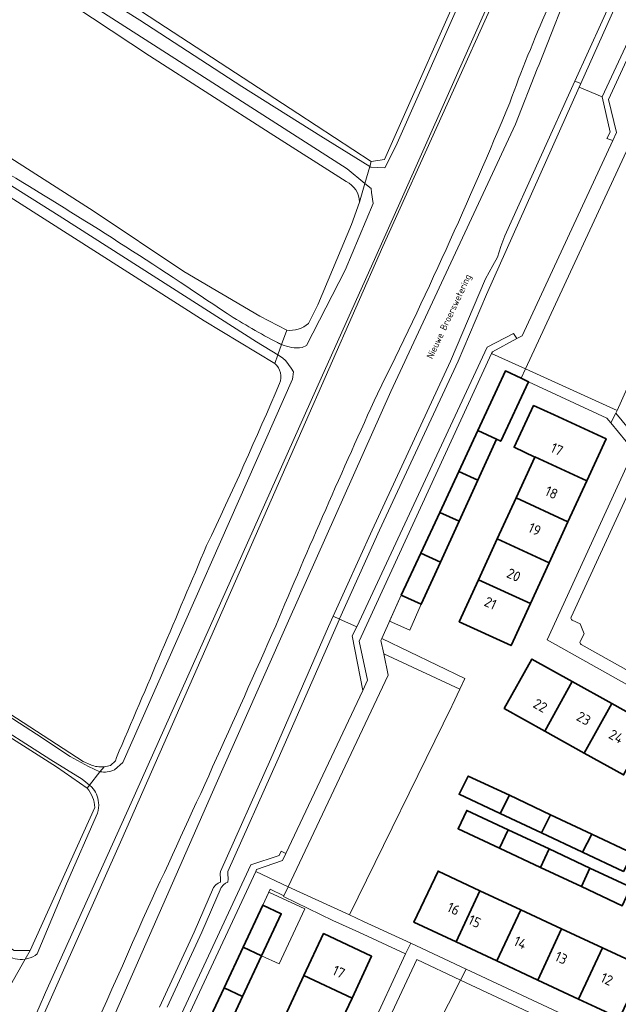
# Model space of a CAD drawing. Header units: metres. Extents: x 149984 to 156489, y 469398 to 478068.
# Tile 528 of 656: x 153652 to 153732, y 474000 to 474132. Entities that reach past the tile are written whole.
import ezdxf
from ezdxf.enums import TextEntityAlignment as Align

# ---------------------------------------------------------------- set-up
doc = ezdxf.new("R2010")
doc.units = ezdxf.units.M
doc.header["$LTSCALE"] = 0.75
for name, color, linetype, lineweight in [('B-WE-GR-BEPLANTING_CULTUUR_HEESTERS-GV', 252, 'Continuous', 18), ('B-WE-GR-GRAS-GV', 252, 'Continuous', 13), ('B-WE-GR-STRUIK-GV', 252, 'Continuous', 13), ('B-WE-OG-BEBOUWING-GV', 6, 'Continuous', 35), ('B-WE-OG-BEBOUWING-T18', 1, 'Continuous', 18), ('B-WE-OG-BEBOUWING_LUIFEL-GV', 6, 'Continuous', 18), ('B-WE-OG-TERREIN_BEGROEID-GV', 252, 'Continuous', 18), ('B-WE-OG-TERREIN_ERF-GV', 252, 'Continuous', 18), ('B-WE-OG-TERREIN_OEVER-GV', 252, 'Continuous', 18), ('B-WE-OG-TOPOGRAFIE-T18', 7, 'Continuous', 18), ('B-WE-OG-WATER-GV', 252, 'Continuous', 18), ('B-WE-OG-WATER_SLOOT-GV', 252, 'Continuous', 18), ('B-WE-VH-OPENVERHARDING_BETONSTRAATSTEEN-GV', 252, 'Continuous', 18), ('B-WE-VH-OPENVERHARDING_STRAATBAKSTEEN-GV', 252, 'Continuous', 18), ('B-WE-VH-OPENVERHARDING_TEGEL-GV', 252, 'Continuous', 18)]:
    doc.layers.add(name, color=color, linetype=linetype, lineweight=lineweight)
doc.styles.add('NLCS-ISO-M500-T18', font='NLCS-ISO.ttf', dxfattribs={"height": 0.9})
doc.styles.add('NLCS-ISO-M750-T18', font='NLCS-ISO.ttf', dxfattribs={"height": 1.35})

msp = doc.modelspace()

# ---------------------------------------------------------------- linework, layer by layer
at = {"layer": 'B-WE-GR-BEPLANTING_CULTUUR_HEESTERS-GV', "flags": 128}
msp.add_lwpolyline([(153710.751, 474042.358), (153711.432, 474043.798), (153700.38, 474049.113), (153700.245, 474048.823), (153700.616, 474047.057)], close=True, dxfattribs=at)
at = {"layer": 'B-WE-GR-GRAS-GV', "flags": 128}
for points in [[(153803.424, 474331.262), (153788.343, 474297.527), (153774.188, 474264.983), (153756.328, 474225.428), (153743.496, 474196.985), (153729.87, 474166.029), (153716.376, 474136.528), (153700.501, 474101.339), (153682.5, 474060.489), (153665.708, 474022.36), (153648.907, 473984.657), (153629.857, 473942.456), (153610.41, 473898.668), (153585.143, 473841.782), (153561.33, 473787.675), (153544, 473749.707), (153529.355, 473715.755), (153529.242, 473715.278), (153530.639, 473714.385), (153533.815, 473712.881), (153534.194, 473713.809), (153535.464, 473713.428)], [(153419.348, 474318.974), (153432.511, 474305.541), (153445.469, 474292.318), (153454.526, 474283.076), (153465.587, 474272.334), (153473.212, 474265.006), (153489.088, 474249.746), (153515.342, 474232.528), (153522.506, 474227.83), (153549.495, 474210.129), (153576.708, 474192.385), (153604.376, 474174.407), (153631.62, 474156.628), (153659.004, 474138.75), (153689.188, 474119.043), (153698.955, 474112.666), (153700.701, 474112.904), (153712.395, 474139.248), (153713.525, 474143.037)], [(153336.34, 474268.643), (153334.852, 474268.871), (153323.501, 474257.798), (153315.953, 474250.74), (153357.031, 474211.966), (153361.223, 474208.009), (153406.238, 474165.519), (153413.515, 474159.433), (153422.246, 474152.554), (153651.375, 474007.563), (153653.492, 474007.563), (153662.119, 474026.608)], [(153661.105, 474029.167), (153656.997, 474032.036), (153440.858, 474169.485), (153436.533, 474172.398), (153432.432, 474174.779), (153428.067, 474178.616), (153339.41, 474265.63), (153336.34, 474268.643)], [(153342.716, 474267.621), (153354.006, 474257.213), (153363.76, 474247.259), (153387.197, 474224.559), (153398.587, 474213.313), (153420.424, 474192.496), (153429.498, 474183.187), (153433.694, 474179.39), (153435.915, 474177.448), (153438.569, 474175.701), (153443.128, 474172.731), (153454.234, 474165.555), (153477.737, 474151.528), (153491.605, 474142.955), (153505.395, 474133.871), (153522.675, 474122.302), (153534.176, 474115.169), (153549.519, 474104.884), (153660.56, 474032.713), (153661.574, 474032.262)], [(153695.609, 474109.99), (153685.469, 474116.44), (153669.404, 474126.713), (153649.086, 474140.177), (153631.705, 474151.349), (153606.723, 474167.919), (153580.263, 474185.298), (153567.338, 474192.922), (153548.025, 474205.631), (153530.46, 474217.091), (153514.696, 474227.653), (153499.215, 474237.606), (153492.351, 474241.839)], [(153460.711, 474239.912), (153468.649, 474231.709), (153476.322, 474225.359), (153535.964, 474185.204), (153558.554, 474171.77), (153581.54, 474157.318), (153596.285, 474147.769), (153611.502, 474138.958), (153627.946, 474127.815), (153662.038, 474106.009), (153673.991, 474097.989), (153684.121, 474092.039), (153687.687, 474090.173)], [(153686.094, 474085.747), (153676.671, 474091.42), (153648.216, 474109.557), (153620.272, 474126.949), (153589.961, 474147.111), (153553.519, 474169.919), (153523.117, 474189.275), (153497.137, 474206.832), (153465.402, 474228.993)], [(153690.599, 474091.064), (153691.834, 474093.566), (153696.308, 474104.249), (153697.397, 474107.227)], [(153664.224, 474032.197), (153664.863, 474032.809), (153665.009, 474033.244)]]:
    msp.add_lwpolyline(points, dxfattribs=at)
at = {"layer": 'B-WE-GR-GRAS-GV'}
for points in [[(153717.395, 474120.477, -0.0298902), (153728.262, 474145.308)], [(153699.776, 474081.724, 0.0173297), (153717.395, 474120.477)], [(153697.397, 474107.227, 0.2825224), (153695.609, 474109.99)], [(153687.687, 474090.173, 0.1957733), (153690.599, 474091.064)], [(153686.733, 474083.073, 0.32292), (153686.094, 474085.747)], [(153677.013, 474061.495, 0.0104076), (153686.733, 474083.073)], [(153686.224, 474050.808, -0.0075316), (153699.776, 474081.724)], [(153665.009, 474033.244, 0.0005599), (153677.013, 474061.495)], [(153669.222, 474013.273, 0.0052482), (153686.224, 474050.808)], [(153661.574, 474032.262, 0.1139972), (153663.35, 474032.017)], [(153663.35, 474032.017, 0.0566892), (153664.224, 474032.197)], [(153662.119, 474026.608, 0.1714941), (153661.105, 474029.167)], [(153646.929, 473963.592, 0.0037572), (153669.222, 474013.273)]]:
    msp.add_lwpolyline(points, format="xyb", dxfattribs=at)
at = {"layer": 'B-WE-GR-STRUIK-GV', "flags": 128}
for points in [[(153751.064, 474158.952), (153750.848, 474159.682), (153746.886, 474158.146), (153729.707, 474121.258), (153730.763, 474116.559), (153730.354, 474115.711), (153731.13, 474115.471), (153731.609, 474116.503), (153730.547, 474120.91), (153747.095, 474156.746), (153747.511, 474157.646)], [(153697.016, 474050.661), (153696.402, 474049.47), (153697.828, 474042.205), (153698.467, 474043.557), (153697.344, 474048.775), (153714.976, 474087.073), (153715.089, 474087.318), (153718.343, 474089.066), (153717.917, 474089.752), (153714.399, 474087.942)], [(153675.146, 474000), (153683.564, 474018.073), (153683.679, 474018.319), (153687.116, 474019.542), (153687.562, 474020.486), (153686.965, 474020.799), (153686.672, 474020.214), (153682.895, 474018.971), (153666.568, 473983.83), (153667.374, 473983.313)]]:
    msp.add_lwpolyline(points, close=True, dxfattribs=at)
at = {"layer": 'B-WE-OG-BEBOUWING-GV', "flags": 128}
for points in [[(153713.135, 474076.813), (153715.621, 474075.655), (153716.21, 474075.388), (153719.901, 474083.323), (153719.267, 474083.618), (153718.902, 474083.788), (153716.822, 474084.754), (153715.718, 474082.376)], [(153720.749, 474073.288), (153720.752, 474073.294), (153727.665, 474070.12), (153730.233, 474075.712), (153723.32, 474078.885), (153720.584, 474080.139), (153717.983, 474074.584)], [(153710.599, 474071.353), (153713.133, 474070.189), (153715.621, 474075.655), (153713.135, 474076.813)], [(153725.16, 474064.665), (153727.665, 474070.12), (153720.752, 474073.294), (153720.749, 474073.288), (153718.247, 474067.84)], [(153710.647, 474064.725), (153713.133, 474070.189), (153710.599, 474071.353), (153708.071, 474065.909)], [(153715.743, 474062.385), (153722.656, 474059.21), (153725.16, 474064.665), (153718.247, 474067.84)], [(153710.647, 474064.725), (153708.071, 474065.909), (153705.543, 474060.465), (153708.161, 474059.263)], [(153720.151, 474053.756), (153722.656, 474059.21), (153715.743, 474062.385), (153713.238, 474056.931)], [(153708.161, 474059.263), (153705.543, 474060.465), (153702.951, 474054.884), (153705.612, 474053.662)], [(153720.151, 474053.756), (153713.238, 474056.931), (153710.67, 474051.34), (153717.585, 474048.167)], [(153722.069, 474036.779), (153725.739, 474043.366), (153720.359, 474046.364), (153716.668, 474039.789)], [(153725.739, 474043.366), (153722.069, 474036.779), (153727.318, 474033.854), (153730.988, 474040.441)], [(153727.318, 474033.854), (153732.567, 474030.929), (153736.237, 474037.516), (153730.988, 474040.441)], [(153717.361, 474028.222), (153711.871, 474030.786), (153710.645, 474028.369), (153716.135, 474025.806)], [(153717.361, 474028.222), (153716.135, 474025.806), (153721.615, 474023.224), (153722.841, 474025.64)], [(153717.196, 474023.623), (153711.673, 474026.211), (153710.524, 474023.768), (153716.045, 474021.176)], [(153721.615, 474023.224), (153727.095, 474020.642), (153728.321, 474023.058), (153722.841, 474025.64)], [(153721.503, 474018.615), (153722.648, 474021.07), (153717.196, 474023.623), (153716.045, 474021.176)], [(153732.576, 474018.059), (153733.802, 474020.475), (153728.321, 474023.058), (153727.095, 474020.642)], [(153722.648, 474021.07), (153721.503, 474018.615), (153726.941, 474016.064), (153728.087, 474018.522)], [(153710.244, 474008.691), (153713.426, 474015.514), (153707.846, 474018.117), (153704.645, 474011.303)], [(153728.087, 474018.522), (153726.941, 474016.064), (153732.381, 474013.511), (153733.53, 474015.974)], [(153713.426, 474015.514), (153710.244, 474008.691), (153715.688, 474006.151), (153718.871, 474012.974)], [(153684.342, 474006.858), (153686.957, 474012.446), (153684.505, 474013.599), (153681.889, 474008.009)], [(153721.133, 474003.611), (153724.315, 474010.434), (153718.871, 474012.974), (153715.688, 474006.151)], [(153724.315, 474010.434), (153721.133, 474003.611), (153726.577, 474001.072), (153729.76, 474007.894)], [(153689.976, 474004.214), (153696.386, 474001.206), (153699.002, 474006.781), (153692.594, 474009.795)], [(153679.342, 474002.567), (153681.795, 474001.416), (153684.342, 474006.858), (153681.889, 474008.009)], [(153732.021, 473998.532), (153735.204, 474005.355), (153729.76, 474007.894), (153726.577, 474001.072), (153728.874, 474000)], [(153696.386, 474001.206), (153689.976, 474004.214), (153687.998, 473999.999), (153687.423, 473998.775), (153693.834, 473995.767)], [(153679.248, 473995.975), (153681.795, 474001.416), (153679.342, 474002.567), (153676.796, 473997.126)]]:
    msp.add_lwpolyline(points, close=True, dxfattribs=at)
at = {"layer": 'B-WE-OG-BEBOUWING_LUIFEL-GV', "flags": 128}
for points in [[(153705.612, 474053.662), (153702.951, 474054.884), (153701.4, 474051.402), (153704.075, 474050.211)], [(153684.505, 474013.599), (153686.957, 474012.446), (153684.342, 474006.858), (153686.694, 474005.757), (153690.12, 474013.079), (153685.3, 474015.335)]]:
    msp.add_lwpolyline(points, close=True, dxfattribs=at)
at = {"layer": 'B-WE-OG-TERREIN_BEGROEID-GV', "flags": 128}
for points in [[(153751.064, 474158.952), (153762.544, 474183.814), (153761.596, 474183.722), (153761.187, 474189.772), (153778.422, 474226.856), (153783.315, 474228.639), (153795.406, 474254.778), (153794.49, 474254.747), (153794.759, 474262.131), (153795.84, 474264.519), (153790.809, 474266.873), (153786.735, 474257.052), (153777.236, 474235.761), (153765.624, 474209.899), (153763.55, 474203.83), (153758.038, 474192.582), (153758.014, 474192.534), (153726.892, 474123.062), (153726.664, 474122.554), (153729.707, 474121.258), (153746.886, 474158.146), (153750.848, 474159.682)], [(153758.014, 474192.534), (153757.186, 474192.865), (153755.8, 474189.94), (153750.15, 474177.42), (153742.51, 474159.75), (153740.62, 474155.43), (153739.74, 474153.13), (153736.99, 474147.39), (153726.081, 474123.348), (153726.892, 474123.062)], [(153726.892, 474123.062), (153726.081, 474123.348), (153716.74, 474102.76), (153716.2, 474101.31), (153715.78, 474099.89), (153715.15, 474098.78), (153714.19, 474097.02), (153709.51, 474086.05), (153699.07, 474063.53), (153693.885, 474052.079), (153693.884, 474052.078), (153693.882, 474052.075), (153694.704, 474051.704), (153694.706, 474051.708), (153700.07, 474063.53), (153710.51, 474086.05), (153714.297, 474094.926), (153726.661, 474122.555), (153726.664, 474122.554)], [(153731.13, 474115.471), (153730.354, 474115.711), (153730.763, 474116.559), (153729.707, 474121.258), (153726.664, 474122.554), (153726.661, 474122.555), (153714.297, 474094.926), (153710.51, 474086.05), (153700.07, 474063.53), (153694.706, 474051.708), (153694.704, 474051.704), (153697.016, 474050.661), (153714.399, 474087.942), (153717.917, 474089.752), (153718.343, 474089.066), (153719.053, 474089.448)], [(153746.671, 474113.081), (153733.927, 474118.833), (153734.36, 474117.103), (153719.484, 474085.045), (153731.711, 474079.502), (153733.03, 474082.458)], [(153700.616, 474047.057), (153701.215, 474044.205), (153687.89, 474016.05), (153696.067, 474012.288), (153709.684, 474040.102), (153709.719, 474040.176), (153710.751, 474042.358)]]:
    msp.add_lwpolyline(points, close=True, dxfattribs=at)
for points in [[(153671.759, 474000), (153676.36, 474010), (153678.94, 474015.93), (153679.25, 474016.31), (153679.55, 474016.51), (153679.85, 474016.63), (153679.87, 474017.11), (153679.84, 474017.74), (153679.85, 474018.07), (153686.56, 474033.1), (153694.704, 474051.704), (153693.882, 474052.075), (153693.26, 474050.7), (153685.56, 474033.1), (153678.85, 474018.07), (153678.84, 474017.74), (153678.87, 474017.11), (153678.85, 474016.63), (153678.55, 474016.51), (153678.25, 474016.31), (153677.94, 474015.93), (153675.36, 474010), (153670.759, 474000)], [(153666.568, 473983.83), (153682.895, 474018.971), (153686.672, 474020.214), (153686.965, 474020.799), (153687.562, 474020.486), (153697.828, 474042.205), (153696.402, 474049.47), (153697.016, 474050.661), (153694.704, 474051.704), (153686.56, 474033.1), (153679.85, 474018.07), (153679.84, 474017.74), (153679.87, 474017.11), (153679.85, 474016.63), (153679.55, 474016.51), (153679.25, 474016.31), (153678.94, 474015.93), (153676.36, 474010), (153671.759, 474000)]]:
    msp.add_lwpolyline(points, dxfattribs=at)
at = {"layer": 'B-WE-OG-TERREIN_ERF-GV', "flags": 128}
for points in [[(153758.673, 474028.587), (153722.39, 474048.952), (153733.92, 474074.128), (153730.858, 474077.838), (153730.336, 474078.47), (153719.901, 474083.323), (153716.21, 474075.388), (153715.621, 474075.655), (153713.133, 474070.189), (153710.647, 474064.725), (153708.161, 474059.263), (153705.612, 474053.662), (153702.951, 474054.884), (153700.38, 474049.113), (153711.432, 474043.798), (153710.751, 474042.358), (153709.719, 474040.176), (153709.684, 474040.102), (153696.067, 474012.288), (153697.93, 474011.431), (153704.222, 474008.536), (153711.6, 474005.076), (153722.424, 474000)], [(153732.567, 474030.929), (153727.318, 474033.854), (153722.069, 474036.779), (153716.668, 474039.789), (153720.359, 474046.364), (153725.739, 474043.366), (153730.988, 474040.441), (153736.237, 474037.516), (153741.487, 474034.59), (153746.736, 474031.665), (153751.985, 474028.74), (153757.365, 474025.742), (153754.732, 474021.074), (153759.559, 474018.814), (153758.237, 474016.003), (153756.979, 474013.327), (153755.657, 474010.516), (153756.056, 474010.331), (153760.451, 474019.446), (153759.965, 474019.677), (153758.862, 474020.2), (153758.455, 474020.393), (153760.211, 474024.217)], [(153732.576, 474018.059), (153727.095, 474020.642), (153721.615, 474023.224), (153716.135, 474025.806), (153710.645, 474028.369), (153711.871, 474030.786), (153717.361, 474028.222), (153722.841, 474025.64), (153728.321, 474023.058), (153733.802, 474020.475)], [(153732.381, 474013.511), (153726.941, 474016.064), (153721.503, 474018.615), (153716.045, 474021.176), (153710.524, 474023.768), (153711.673, 474026.211), (153717.196, 474023.623), (153722.648, 474021.07), (153728.087, 474018.522), (153733.53, 474015.974)], [(153700.206, 474000), (153703.53, 474007.097), (153697.29, 474010), (153693.83, 474011.54), (153687.254, 474014.73), (153687.306, 474014.838), (153685.469, 474015.705), (153684.505, 474013.599), (153686.957, 474012.446), (153684.342, 474006.858), (153681.795, 474001.416), (153679.248, 473995.975)]]:
    msp.add_lwpolyline(points, dxfattribs=at)
for points in [[(153727.665, 474070.12), (153725.16, 474064.665), (153722.656, 474059.21), (153720.151, 474053.756), (153717.585, 474048.167), (153710.67, 474051.34), (153713.238, 474056.931), (153715.743, 474062.385), (153718.247, 474067.84), (153720.749, 474073.288), (153717.983, 474074.584), (153720.584, 474080.139), (153723.32, 474078.885), (153730.233, 474075.712)], [(153748.355, 473990.912), (153742.91, 473993.452), (153737.466, 473995.992), (153732.021, 473998.532), (153728.874, 474000), (153726.577, 474001.072), (153721.133, 474003.611), (153715.688, 474006.151), (153710.244, 474008.691), (153704.645, 474011.303), (153707.846, 474018.117), (153713.426, 474015.514), (153718.871, 474012.974), (153724.315, 474010.434), (153729.76, 474007.894), (153735.204, 474005.355), (153740.649, 474002.815), (153746.093, 474000.275), (153751.538, 473997.735), (153757.118, 473995.132), (153753.9, 473988.325)], [(153687.423, 473998.775), (153687.998, 473999.999), (153689.976, 474004.214), (153692.594, 474009.795), (153699.002, 474006.781), (153696.386, 474001.206), (153693.834, 473995.767), (153691.281, 473990.327), (153688.729, 473984.888), (153686.113, 473979.313), (153679.69, 473982.312), (153682.314, 473987.898), (153684.868, 473993.337)]]:
    msp.add_lwpolyline(points, close=True, dxfattribs=at)
at = {"layer": 'B-WE-OG-TERREIN_OEVER-GV', "flags": 128}
for points in [[(153814.063, 474356.385), (153790.849, 474304.204), (153773.431, 474265.478), (153727.794, 474163.452), (153702.958, 474107.539), (153699.56, 474100), (153692.256, 474083.793), (153666.968, 474027.216), (153655.565, 474001.972), (153654.687, 474000), (153642.739, 473973.161), (153619.135, 473920.298), (153602.286, 473882.178), (153589.032, 473852.544), (153575.014, 473821.126), (153556.802, 473780.066), (153536.707, 473735.041), (153530.055, 473718.731), (153528.852, 473716.131)], [(153529.355, 473715.755), (153544, 473749.707), (153561.33, 473787.675), (153585.143, 473841.782), (153610.41, 473898.668), (153629.857, 473942.456), (153648.907, 473984.657), (153665.708, 474022.36), (153682.5, 474060.489), (153700.501, 474101.339), (153716.376, 474136.528), (153729.87, 474166.029), (153743.496, 474196.985), (153756.328, 474225.428), (153774.188, 474264.983), (153788.343, 474297.527), (153803.424, 474331.262)], [(153697.397, 474107.227), (153698.112, 474109.723), (153695.75, 474111.691), (153638.071, 474148.601), (153592.827, 474178.366), (153489.242, 474246.232), (153483.686, 474250.995), (153471.118, 474263.562), (153452.068, 474281.422), (153405.156, 474329.393)], [(153583.82, 473818.499), (153599.298, 473854.482), (153610.064, 473879.304), (153610.648, 473880.122), (153622.822, 473907.89), (153631.595, 473927.329), (153643.523, 473951.818), (153643.776, 473952.837), (153645.203, 473955.818), (153660.02, 473988.229), (153678.276, 474029.769), (153687.933, 474051.465), (153701.559, 474082.024), (153718.151, 474117.638), (153721.047, 474124.977), (153721.313, 474125.571), (153726.09, 474137.679), (153729.662, 474144.294), (153734.689, 474157.788), (153747.476, 474183.969), (153755.59, 474203.363), (153767.231, 474229.69), (153786.546, 474272.155), (153806.996, 474318.032)], [(153661.574, 474032.262), (153660.56, 474032.713), (153549.519, 474104.884), (153534.176, 474115.169), (153522.675, 474122.302), (153505.395, 474133.871), (153491.605, 474142.955), (153477.737, 474151.528), (153454.234, 474165.555), (153443.128, 474172.731), (153438.569, 474175.701), (153435.915, 474177.448), (153433.694, 474179.39), (153429.498, 474183.187), (153420.424, 474192.496), (153398.587, 474213.313), (153387.197, 474224.559), (153363.76, 474247.259), (153354.006, 474257.213), (153342.716, 474267.621), (153341.281, 474267.601), (153340.725, 474267.323), (153339.654, 474266.331), (153339.41, 474265.63)], [(153492.351, 474241.839), (153499.215, 474237.606), (153514.696, 474227.653), (153530.46, 474217.091), (153548.025, 474205.631), (153567.338, 474192.922), (153580.263, 474185.298), (153606.723, 474167.919), (153631.705, 474151.349), (153649.086, 474140.177), (153669.404, 474126.713), (153685.469, 474116.44), (153695.609, 474109.99)], [(153687.687, 474090.173), (153684.121, 474092.039), (153673.991, 474097.989), (153662.038, 474106.009), (153627.946, 474127.815), (153611.502, 474138.958), (153596.285, 474147.769), (153581.54, 474157.318), (153558.554, 474171.77), (153535.964, 474185.204), (153476.322, 474225.359), (153468.649, 474231.709), (153460.711, 474239.912)], [(153652.833, 474006.392), (153653.492, 474007.563), (153651.375, 474007.563), (153422.246, 474152.554), (153413.515, 474159.433), (153406.238, 474165.519), (153361.223, 474208.009)], [(153440.858, 474169.485), (153656.997, 474032.036), (153661.105, 474029.167), (153661.403, 474029.554), (153660.436, 474030.362), (153656.283, 474032.965), (153647.209, 474038.739)], [(153645.693, 474145.939), (153656.887, 474138.601), (153668.098, 474131.465), (153681.708, 474122.661), (153692.231, 474116.013), (153698.756, 474111.971), (153698.955, 474112.666), (153689.188, 474119.043), (153659.004, 474138.75), (153631.62, 474156.628)], [(153698.756, 474111.971), (153698.906, 474111.878), (153700.767, 474111.822), (153702.212, 474114.708), (153711.854, 474136.452), (153714.821, 474143.563)], [(153713.525, 474143.037), (153712.395, 474139.248), (153700.701, 474112.904), (153698.955, 474112.666), (153698.756, 474111.971)], [(153648.216, 474109.557), (153676.671, 474091.42), (153686.094, 474085.747), (153686.504, 474086.885), (153683.675, 474088.611), (153672.453, 474095.768), (153657.383, 474105.412), (153642.206, 474114.92)], [(153689.733, 474087.865), (153690.326, 474088.143), (153695.485, 474098.198), (153699.189, 474107.061), (153698.994, 474108.53), (153698.925, 474109.045), (153698.112, 474109.723), (153697.397, 474107.227), (153696.308, 474104.249), (153691.834, 474093.566), (153690.599, 474091.064)], [(153687, 474088.264), (153687.687, 474090.173)], [(153687.687, 474090.173), (153687, 474088.264)], [(153664.731, 474031.633), (153665.852, 474032.581), (153688.474, 474083.645), (153688.587, 474084.618), (153688.285, 474085.135), (153687.939, 474085.625), (153687.551, 474086.084), (153687.126, 474086.505)], [(153687.126, 474086.505), (153686.504, 474086.885), (153686.094, 474085.747)], [(153648.908, 474039.89), (153654.371, 474036.349), (153658.853, 474033.37), (153661.272, 474032.05), (153662.8, 474031.364), (153663.35, 474032.017)], [(153665.009, 474033.244), (153664.863, 474032.809), (153664.224, 474032.197)], [(153663.35, 474032.017), (153662.8, 474031.364)], [(153661.714, 474029.294), (153661.403, 474029.554), (153661.105, 474029.167)], [(153662.119, 474026.608), (153653.492, 474007.563), (153652.833, 474006.392)], [(153654.452, 474007.119), (153658.37, 474016.445), (153662.467, 474025.824)]]:
    msp.add_lwpolyline(points, dxfattribs=at)
at = {"layer": 'B-WE-OG-TERREIN_OEVER-GV'}
for points in [[(153728.262, 474145.308, 0.0298902), (153717.395, 474120.477)], [(153717.395, 474120.477, -0.0173297), (153699.776, 474081.724)], [(153650.662, 474110.988, -0.0134932), (153679.747, 474092.387)], [(153695.609, 474109.99, -0.2825224), (153697.397, 474107.227)], [(153679.747, 474092.387, 0.0219576), (153686.447, 474088.535)], [(153690.599, 474091.064, -0.1957733), (153687.687, 474090.173)], [(153686.447, 474088.535, 0.0283619), (153687, 474088.264)], [(153687, 474088.264, 0.128627), (153689.733, 474087.865)], [(153686.094, 474085.747, -0.32292), (153686.733, 474083.073)], [(153686.733, 474083.073, -0.0104076), (153677.013, 474061.495)], [(153699.776, 474081.724, 0.0075316), (153686.224, 474050.808)], [(153677.013, 474061.495, -0.0005599), (153665.009, 474033.244)], [(153686.224, 474050.808, -0.0052482), (153669.222, 474013.273)], [(153663.35, 474032.017, -0.1139972), (153661.574, 474032.262)], [(153662.8, 474031.364, 0.1556707), (153664.731, 474031.633)], [(153664.224, 474032.197, -0.0566892), (153663.35, 474032.017)], [(153661.105, 474029.167, -0.1714941), (153662.119, 474026.608)], [(153662.599, 474027.265, 0.1919599), (153661.714, 474029.294)], [(153662.467, 474025.824, 0.1263219), (153662.599, 474027.265)], [(153669.222, 474013.273, -0.0037572), (153646.929, 473963.592)], [(153650.298, 474007.016, 0.2050367), (153652.833, 474006.392)], [(153652.833, 474006.392, 0.0252431), (153653.173, 474006.467)], [(153653.173, 474006.467, 0.1324155), (153654.452, 474007.119)]]:
    msp.add_lwpolyline(points, format="xyb", dxfattribs=at)
at = {"layer": 'B-WE-OG-WATER-GV', "flags": 128}
for points in [[(153638.071, 474148.601), (153695.75, 474111.691), (153698.112, 474109.723), (153698.756, 474111.971), (153692.231, 474116.013), (153681.708, 474122.661), (153668.098, 474131.465), (153656.887, 474138.601), (153645.693, 474145.939)], [(153662.8, 474031.364), (153661.272, 474032.05), (153658.853, 474033.37), (153654.371, 474036.349), (153648.908, 474039.89)], [(153647.209, 474038.739), (153656.283, 474032.965), (153660.436, 474030.362), (153661.403, 474029.554), (153662.8, 474031.364)], [(153650.888, 474002.939), (153652.833, 474006.392)]]:
    msp.add_lwpolyline(points, dxfattribs=at)
at = {"layer": 'B-WE-OG-WATER-GV'}
msp.add_lwpolyline([(153652.833, 474006.392, -0.2050367), (153650.298, 474007.016)], format="xyb", dxfattribs=at)
at = {"layer": 'B-WE-OG-WATER_SLOOT-GV', "flags": 128}
for points in [[(153528.852, 473716.131), (153530.055, 473718.731), (153536.707, 473735.041), (153556.802, 473780.066), (153575.014, 473821.126), (153589.032, 473852.544), (153602.286, 473882.178), (153619.135, 473920.298), (153642.739, 473973.161), (153654.687, 474000), (153655.565, 474001.972), (153666.968, 474027.216), (153692.256, 474083.793), (153699.56, 474100), (153702.958, 474107.539), (153727.794, 474163.452), (153773.431, 474265.478), (153790.849, 474304.204), (153814.063, 474356.385)], [(153806.996, 474318.032), (153786.546, 474272.155), (153767.231, 474229.69), (153755.59, 474203.363), (153747.476, 474183.969), (153734.689, 474157.788), (153729.662, 474144.294), (153726.09, 474137.679), (153721.313, 474125.571), (153721.047, 474124.977), (153718.151, 474117.638), (153701.559, 474082.024), (153687.933, 474051.465), (153678.276, 474029.769), (153660.02, 473988.229), (153645.203, 473955.818), (153643.776, 473952.837), (153643.523, 473951.818), (153631.595, 473927.329), (153622.822, 473907.89), (153610.648, 473880.122), (153610.064, 473879.304), (153599.298, 473854.482), (153583.82, 473818.499)], [(153670.759, 474000), (153675.36, 474010), (153677.94, 474015.93), (153678.25, 474016.31), (153678.55, 474016.51), (153678.85, 474016.63), (153678.87, 474017.11), (153678.84, 474017.74), (153678.85, 474018.07), (153685.56, 474033.1), (153693.26, 474050.7), (153693.882, 474052.075), (153693.884, 474052.078), (153693.885, 474052.079), (153699.07, 474063.53), (153709.51, 474086.05), (153714.19, 474097.02), (153715.15, 474098.78), (153715.78, 474099.89), (153716.2, 474101.31), (153716.74, 474102.76), (153726.081, 474123.348), (153736.99, 474147.39)], [(153714.821, 474143.563), (153711.854, 474136.452), (153702.212, 474114.708), (153700.767, 474111.822), (153698.906, 474111.878), (153698.756, 474111.971), (153698.112, 474109.723), (153698.925, 474109.045), (153698.994, 474108.53), (153699.189, 474107.061), (153695.485, 474098.198), (153690.326, 474088.143), (153689.733, 474087.865)], [(153642.206, 474114.92), (153657.383, 474105.412), (153672.453, 474095.768), (153683.675, 474088.611), (153686.504, 474086.885), (153687, 474088.264)], [(153687, 474088.264), (153686.504, 474086.885), (153687.126, 474086.505), (153687.551, 474086.084), (153687.939, 474085.625), (153688.285, 474085.135), (153688.587, 474084.618), (153688.474, 474083.645), (153665.852, 474032.581), (153664.731, 474031.633)], [(153662.8, 474031.364), (153661.403, 474029.554), (153661.714, 474029.294)], [(153662.467, 474025.824), (153658.37, 474016.445), (153654.452, 474007.119)], [(153652.833, 474006.392), (153650.888, 474002.939)]]:
    msp.add_lwpolyline(points, dxfattribs=at)
at = {"layer": 'B-WE-OG-WATER_SLOOT-GV'}
for points in [[(153679.747, 474092.387, 0.0134932), (153650.662, 474110.988)], [(153686.447, 474088.535, -0.0219576), (153679.747, 474092.387)], [(153687, 474088.264, -0.0283619), (153686.447, 474088.535)], [(153689.733, 474087.865, -0.128627), (153687, 474088.264)], [(153664.731, 474031.633, -0.1556707), (153662.8, 474031.364)], [(153661.714, 474029.294, -0.1919599), (153662.599, 474027.265)], [(153662.599, 474027.265, -0.1263219), (153662.467, 474025.824)], [(153653.173, 474006.467, -0.0252431), (153652.833, 474006.392)], [(153654.452, 474007.119, -0.1324155), (153653.173, 474006.467)]]:
    msp.add_lwpolyline(points, format="xyb", dxfattribs=at)
at = {"layer": 'B-WE-VH-OPENVERHARDING_BETONSTRAATSTEEN-GV', "flags": 128}
for points in [[(153747.095, 474156.746), (153730.547, 474120.91), (153731.609, 474116.503), (153731.13, 474115.471), (153719.053, 474089.448), (153718.343, 474089.066), (153715.089, 474087.318), (153714.976, 474087.073), (153719.484, 474085.045), (153734.36, 474117.103), (153733.927, 474118.833), (153733.476, 474120.634), (153733.613, 474120.916), (153734.825, 474123.682), (153734.734, 474123.724), (153737.346, 474129.388), (153739.895, 474134.917)], [(153676.796, 473997.126), (153679.342, 474002.567), (153681.889, 474008.009), (153684.505, 474013.599), (153685.469, 474015.705), (153687.306, 474014.838), (153687.89, 474016.05), (153683.564, 474018.073), (153675.146, 474000)]]:
    msp.add_lwpolyline(points, dxfattribs=at)
msp.add_lwpolyline([(153701.215, 474044.205), (153700.616, 474047.057), (153700.245, 474048.823), (153700.38, 474049.113), (153702.951, 474054.884), (153705.543, 474060.465), (153708.071, 474065.909), (153710.599, 474071.353), (153713.135, 474076.813), (153715.718, 474082.376), (153716.822, 474084.754), (153718.902, 474083.788), (153719.484, 474085.045), (153714.976, 474087.073), (153697.344, 474048.775), (153698.467, 474043.557), (153697.828, 474042.205), (153687.562, 474020.486), (153687.116, 474019.542), (153683.679, 474018.319), (153683.564, 474018.073), (153687.89, 474016.05)], close=True, dxfattribs=at)
at = {"layer": 'B-WE-VH-OPENVERHARDING_STRAATBAKSTEEN-GV', "flags": 128}
for points in [[(153734.868, 474057.452), (153737.579, 474063.348), (153742.202, 474073.48), (153737.451, 474075.707), (153735.823, 474078.193), (153733.03, 474082.458), (153731.711, 474079.502), (153731.543, 474079.125), (153735.756, 474074.024), (153725.577, 474051.944)], [(153725.735, 474051.557), (153726.783, 474051.085), (153727.305, 474049.744), (153726.787, 474048.718)], [(153726.902, 474048.301), (153762.314, 474028.485), (153764.611, 474033.149)], [(153702.447, 473986.732), (153703.189, 473988.365), (153706.036, 473994.145), (153710.853, 474003.587), (153705.012, 474006.326), (153702.045, 474000)], [(153714.253, 473996.41), (153717.087, 473995.081), (153730.881, 473988.615), (153733.74, 473987.275), (153740.191, 473984.25), (153740.503, 473984.104), (153740.566, 473984.074), (153742.71, 473988.651), (153718.504, 474000), (153710.853, 474003.587), (153706.036, 473994.145)]]:
    msp.add_lwpolyline(points, dxfattribs=at)
at = {"layer": 'B-WE-VH-OPENVERHARDING_STRAATBAKSTEEN-GV'}
for points in [[(153725.577, 474051.944, 0.3767125), (153725.735, 474051.557)], [(153726.787, 474048.718, 0.3864602), (153726.902, 474048.301)]]:
    msp.add_lwpolyline(points, format="xyb", dxfattribs=at)
at = {"layer": 'B-WE-VH-OPENVERHARDING_TEGEL-GV', "flags": 128}
for points in [[(153731.711, 474079.502), (153719.484, 474085.045), (153718.902, 474083.788), (153719.267, 474083.618), (153719.901, 474083.323), (153730.336, 474078.47), (153730.858, 474077.838), (153731.543, 474079.125)], [(153687.306, 474014.838), (153687.254, 474014.73), (153693.83, 474011.54), (153697.29, 474010), (153703.53, 474007.097), (153704.222, 474008.536), (153697.93, 474011.431), (153696.067, 474012.288), (153687.89, 474016.05)], [(153729.81, 473958.813), (153695.376, 473979.306), (153694.312, 473983.51), (153702.045, 474000), (153705.012, 474006.326), (153710.853, 474003.587), (153711.6, 474005.076), (153704.222, 474008.536), (153703.53, 474007.097), (153700.206, 474000), (153690.87, 473980.067), (153725.903, 473959.215), (153727.209, 473953.814)]]:
    msp.add_lwpolyline(points, close=True, dxfattribs=at)
for points in [[(153731.543, 474079.125), (153730.858, 474077.838), (153733.92, 474074.128), (153722.39, 474048.952), (153758.673, 474028.587)], [(153725.577, 474051.944), (153735.756, 474074.024), (153731.543, 474079.125)], [(153726.787, 474048.718), (153727.305, 474049.744), (153726.783, 474051.085), (153725.735, 474051.557)], [(153760.479, 474024.995), (153762.314, 474028.485), (153726.902, 474048.301)], [(153802.171, 473962.679), (153803.354, 473965.227), (153799.436, 473963.883), (153756.438, 473984.049), (153754.552, 473984.933), (153722.424, 474000), (153711.6, 474005.076), (153710.853, 474003.587), (153718.504, 474000), (153742.71, 473988.651), (153761.01, 473980.071)]]:
    msp.add_lwpolyline(points, dxfattribs=at)
at = {"layer": 'B-WE-VH-OPENVERHARDING_TEGEL-GV'}
for points in [[(153725.735, 474051.557, -0.3767125), (153725.577, 474051.944)], [(153726.902, 474048.301, -0.3864602), (153726.787, 474048.718)]]:
    msp.add_lwpolyline(points, format="xyb", dxfattribs=at)

# ---------------------------------------------------------------- texts
at = {"layer": 'B-WE-OG-BEBOUWING-T18', "style": 'NLCS-ISO-M750-T18'}
for s, rotation, p in [('17', 335.4, (153723.686, 474074.316)), ('18', 335.4, (153722.976, 474068.552)), ('19', 335.4, (153720.731, 474063.664)), ('20', 335.4, (153717.934, 474057.571)), ('21', 335.4, (153714.839, 474053.828)), ('22', 330.7, (153721.471, 474040.174)), ('23', 330.9, (153727.26, 474038.466)), ('24', 330.9, (153731.587, 474036.054)), ('16', 334.9, (153709.91, 474013.103)), ('15', 335, (153712.731, 474011.424)), ('14', 335, (153718.808, 474008.589)), ('13', 335, (153724.263, 474006.565)), ('17', 334.9, (153694.625, 474004.707)), ('12', 335, (153730.341, 474003.73))]:
    msp.add_text(s, height=1.35, rotation=rotation, dxfattribs=at).set_placement(p, align=Align.MIDDLE)
at = {"layer": 'B-WE-OG-TOPOGRAFIE-T18', "style": 'NLCS-ISO-M500-T18'}
msp.add_text('Nieuwe Broerswetering', height=0.9, rotation=64.8, dxfattribs=at).set_placement((153709.415, 474091.957), align=Align.MIDDLE)

doc.saveas('drawing.dxf')
